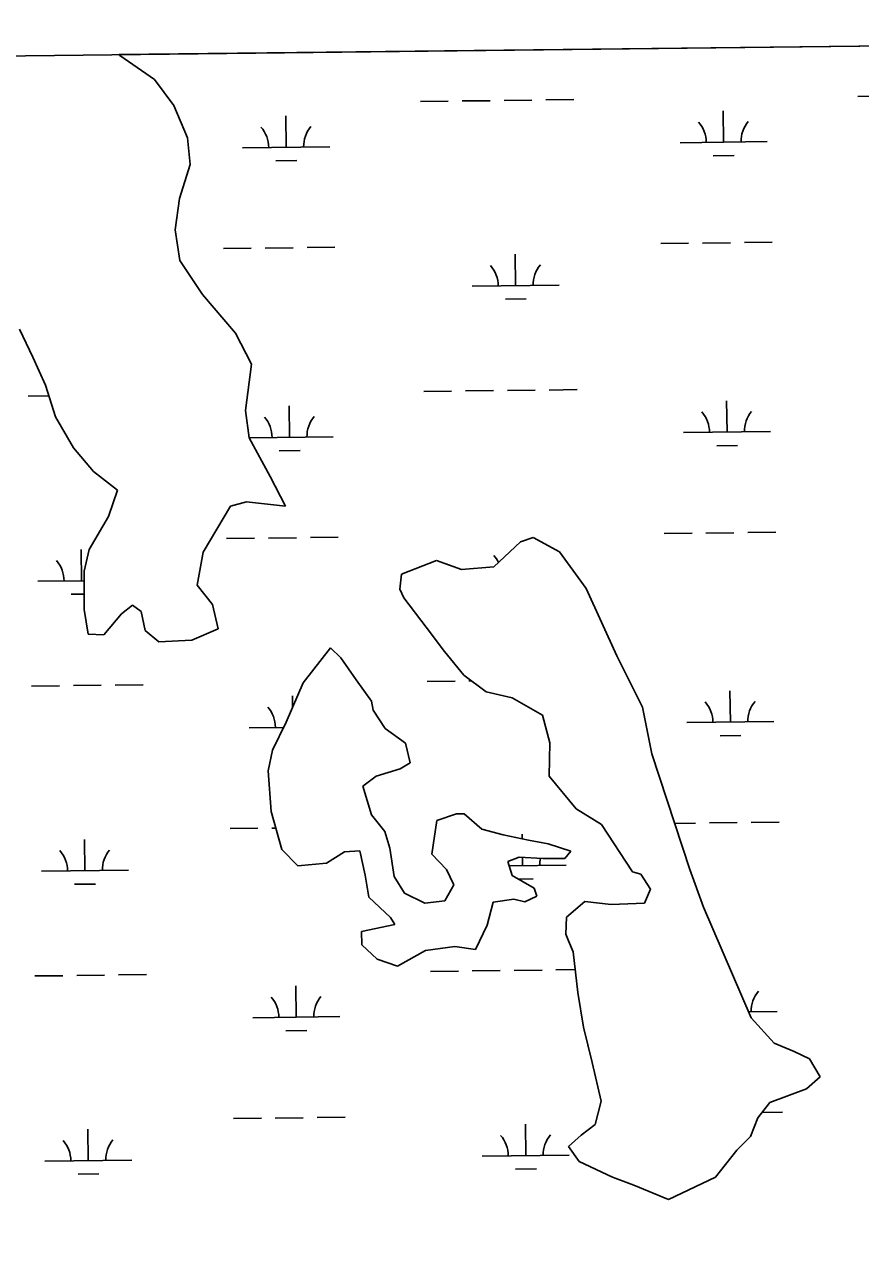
# Model space of a CAD drawing. Extents: x 3684037 to 3722149, y 433263 to 459021.
# Drawn here: x 3716712 to 3717671, y 455822 to 457228 of the extents above; entities that cross this region are included whole.
import ezdxf

# ---------------------------------------------------------------- set-up
doc = ezdxf.new("R2010")
doc.units = 0
for name, color, linetype in [('V-GRID-FRAM', 7, 'Continuous'), ('V-TOPO-SHOR', 7, 'Continuous'), ('V-WETL-SWMP', 7, 'Continuous')]:
    doc.layers.add(name, color=color, linetype=linetype)

msp = doc.modelspace()

# ---------------------------------------------------------------- linework, layer by layer
at = {"layer": 'V-GRID-FRAM'}
msp.add_lwpolyline([(3688058.9, 456858.9), (3719789.3, 457228.1), (3720008.8, 439046.9), (3688262.6, 438677.5), (3688058.9, 456858.9)], dxfattribs=at)
at = {"layer": 'V-TOPO-SHOR'}
for p, q in [((3716821.1, 457192.7), (3716820.1, 457193.5)), ((3716860.9, 457165.2), (3716821.1, 457192.7)), ((3716883, 457135.1), (3716860.9, 457165.2)), ((3716898.8, 457098.1), (3716883, 457135.1)), ((3716901.6, 457067.6), (3716898.8, 457098.1)), ((3716889.6, 457028.5), (3716901.6, 457067.6)), ((3716884.6, 456992.6), (3716889.6, 457028.5)), ((3716890, 456957.2), (3716884.6, 456992.6)), ((3716915.8, 456918.2), (3716890, 456957.2)), ((3716953.8, 456874.1), (3716915.8, 456918.2)), ((3716705.8, 456878.6), (3716721.4, 456846.5)), ((3716971.9, 456838.6), (3716953.8, 456874.1)), ((3716721.4, 456846.5), (3716735.6, 456814.2)), ((3716965.2, 456785.3), (3716971.9, 456838.6)), ((3716735.6, 456814.2), (3716747.3, 456778)), ((3716969.4, 456753.8), (3716965.2, 456785.3)), ((3716747.3, 456778), (3716768, 456742.6)), ((3716768, 456742.6), (3716790.8, 456715.4)), ((3716993.5, 456709.5), (3716969.4, 456753.8)), ((3716790.8, 456715.4), (3716818.5, 456693.7)), ((3717011.2, 456675.5), (3716993.5, 456709.5)), ((3716818.5, 456693.7), (3716808.2, 456663.7)), ((3716916.7, 456622.7), (3716948.1, 456675.5)), ((3716948.1, 456675.5), (3716966.5, 456680.5)), ((3716966.5, 456680.5), (3717011.2, 456675.5)), ((3716808.2, 456663.7), (3716785.8, 456625.8)), ((3717280.6, 456634.6), (3717250.1, 456605.9)), ((3717295.4, 456639.5), (3717280.6, 456634.6)), ((3717325.3, 456623), (3717295.4, 456639.5)), ((3716785.8, 456625.8), (3716780.2, 456601.1)), ((3716909.6, 456585), (3716916.7, 456622.7)), ((3717356, 456581.1), (3717325.3, 456623)), ((3716780.2, 456601.1), (3716780.1, 456557)), ((3717184.4, 456613.3), (3717144.3, 456597.5)), ((3717213, 456602.8), (3717184.4, 456613.3)), ((3717250.1, 456605.9), (3717213, 456602.8)), ((3717144.3, 456597.5), (3717142.2, 456580.3)), ((3716927.5, 456562.7), (3716909.6, 456585)), ((3717142.2, 456580.3), (3717146.7, 456570.3)), ((3717391.3, 456503.8), (3717356, 456581.1)), ((3716823.1, 456552), (3716835.6, 456561.9)), ((3716835.6, 456561.9), (3716845.4, 456554.6)), ((3716933.9, 456534.7), (3716927.5, 456562.7)), ((3717146.7, 456570.3), (3717172.5, 456536.8)), ((3716780.1, 456557), (3716784.9, 456528.6)), ((3716802.8, 456527.8), (3716823.1, 456552)), ((3716845.4, 456554.6), (3716850, 456532.9)), ((3716850, 456532.9), (3716865.7, 456520)), ((3716903.7, 456521.7), (3716933.9, 456534.7)), ((3717172.5, 456536.8), (3717193.5, 456508.9)), ((3716784.9, 456528.6), (3716802.8, 456527.8)), ((3716865.7, 456520), (3716903.7, 456521.7)), ((3717062.7, 456513.2), (3717031.5, 456472.9)), ((3717074.5, 456501.6), (3717062.7, 456513.2)), ((3717193.5, 456508.9), (3717215.6, 456481.7)), ((3717420.5, 456444.9), (3717391.3, 456503.8)), ((3717092.2, 456476.4), (3717074.5, 456501.6)), ((3717109.9, 456451.8), (3717092.2, 456476.4)), ((3717215.6, 456481.7), (3717241.3, 456462.6)), ((3717031.5, 456472.9), (3717011.8, 456427.9)), ((3717241.3, 456462.6), (3717271.1, 456455.8)), ((3717111.5, 456441.4), (3717109.9, 456451.8)), ((3717271.1, 456455.8), (3717306.1, 456435.7)), ((3717125.5, 456420.3), (3717111.5, 456441.4)), ((3717306.1, 456435.7), (3717314.2, 456404.2)), ((3717431.5, 456391.4), (3717420.5, 456444.9)), ((3717011.8, 456427.9), (3716996.2, 456395.8)), ((3717148.9, 456403.5), (3717125.5, 456420.3)), ((3717314.2, 456404.2), (3717313.6, 456365.6)), ((3716996.2, 456395.8), (3716991.4, 456371.8)), ((3717154.3, 456381.2), (3717148.9, 456403.5)), ((3717474.8, 456258.9), (3717431.5, 456391.4)), ((3717142.7, 456374.3), (3717154.3, 456381.2)), ((3716991.4, 456371.8), (3716994.5, 456325.2)), ((3717099.7, 456354.3), (3717115.1, 456365.9)), ((3717115.1, 456365.9), (3717142.7, 456374.3)), ((3717313.6, 456365.6), (3717344.6, 456328.2)), ((3717109.8, 456321.6), (3717099.7, 456354.3)), ((3716994.5, 456325.2), (3717006.8, 456281.5)), ((3717124.9, 456302.3), (3717109.8, 456321.6)), ((3717207.2, 456322.7), (3717184.7, 456315)), ((3717216.2, 456322.5), (3717207.2, 456322.7)), ((3717236.4, 456305), (3717216.2, 456322.5)), ((3717344.6, 456328.2), (3717373.5, 456310.3)), ((3717184.7, 456315), (3717179.1, 456276.4)), ((3717373.5, 456310.3), (3717409.2, 456255.9)), ((3717130.9, 456283.1), (3717124.9, 456302.3)), ((3717260.8, 456298.6), (3717236.4, 456305)), ((3717289.8, 456292.4), (3717260.8, 456298.6)), ((3717312.5, 456288), (3717289.8, 456292.4)), ((3717006.8, 456281.5), (3717025.1, 456263)), ((3717058, 456265.8), (3717078.7, 456278.8)), ((3717078.7, 456278.8), (3717096.4, 456280.2)), ((3717096.4, 456280.2), (3717102.3, 456252.4)), ((3717135.7, 456250.8), (3717130.9, 456283.1)), ((3717338.6, 456279.8), (3717312.5, 456288)), ((3717331.6, 456271.4), (3717338.6, 456279.8)), ((3717025.1, 456263), (3717058, 456265.8)), ((3717179.1, 456276.4), (3717195.8, 456258.6)), ((3717266.1, 456268), (3717279.3, 456272.8)), ((3717271.1, 456252), (3717266.1, 456268)), ((3717279.3, 456272.8), (3717306.5, 456271.3)), ((3717306.5, 456271.3), (3717331.6, 456271.4)), ((3717102.3, 456252.4), (3717106.7, 456226.9)), ((3717147.5, 456231.6), (3717135.7, 456250.8)), ((3717195.8, 456258.6), (3717204.1, 456241)), ((3717296.4, 456237.3), (3717271.1, 456252)), ((3717409.2, 456255.9), (3717418.8, 456253.4)), ((3717418.8, 456253.4), (3717430, 456236.2)), ((3717490.6, 456215.4), (3717474.8, 456258.9)), ((3717204.1, 456241), (3717193.8, 456222.9)), ((3717299.6, 456228.3), (3717296.4, 456237.3)), ((3717430, 456236.2), (3717423, 456219.9)), ((3717106.7, 456226.9), (3717131.5, 456203.7)), ((3717170.8, 456220.1), (3717147.5, 456231.6)), ((3717193.8, 456222.9), (3717170.8, 456220.1)), ((3717249.2, 456221.3), (3717272.9, 456224.7)), ((3717272.9, 456224.7), (3717285.5, 456221.8)), ((3717285.5, 456221.8), (3717299.6, 456228.3)), ((3717354.4, 456222), (3717333.5, 456204.1)), ((3717384.6, 456218.4), (3717354.4, 456222)), ((3717242.5, 456195), (3717249.2, 456221.3)), ((3717423, 456219.9), (3717384.6, 456218.4)), ((3717545.3, 456088.4), (3717490.6, 456215.4)), ((3717136.4, 456195.7), (3717098.2, 456187.7)), ((3717131.5, 456203.7), (3717136.4, 456195.7)), ((3717229, 456166.8), (3717242.5, 456195)), ((3717333.5, 456204.1), (3717332.7, 456184.5)), ((3717098.2, 456187.7), (3717098.5, 456172.2)), ((3717332.7, 456184.5), (3717335.7, 456176.7)), ((3717098.5, 456172.2), (3717116.2, 456156)), ((3717139.5, 456147.9), (3717171.8, 456165.8)), ((3717171.8, 456165.8), (3717205.3, 456170.4)), ((3717205.3, 456170.4), (3717229, 456166.8)), ((3717335.7, 456176.7), (3717341, 456164.2)), ((3717116.2, 456156), (3717139.5, 456147.9)), ((3717341, 456164.2), (3717346.5, 456117.5)), ((3717346.5, 456117.5), (3717352.9, 456077.8)), ((3717571.7, 456059.4), (3717545.3, 456088.4)), ((3717352.9, 456077.8), (3717363, 456037.2)), ((3717594.8, 456050.1), (3717571.7, 456059.4)), ((3717612.1, 456041.5), (3717594.8, 456050.1)), ((3717624.3, 456020.8), (3717612.1, 456041.5)), ((3717363, 456037.2), (3717373.3, 455992.8)), ((3717608.9, 456007.2), (3717624.3, 456020.8)), ((3717566.6, 455991.4), (3717608.9, 456007.2)), ((3717373.3, 455992.8), (3717366.4, 455966.1)), ((3717553.1, 455973.7), (3717566.6, 455991.4)), ((3717544.6, 455952.5), (3717553.1, 455973.7)), ((3717366.4, 455966.1), (3717350.3, 455953.9)), ((3717350.3, 455953.9), (3717335.7, 455941.1)), ((3717335.7, 455941.1), (3717347.9, 455923.9)), ((3717528.7, 455936.6), (3717544.6, 455952.5)), ((3717504.3, 455905.8), (3717528.7, 455936.6)), ((3717347.9, 455923.9), (3717386.3, 455905.6)), ((3717386.3, 455905.6), (3717410.9, 455896.5)), ((3717450.5, 455880.3), (3717504.3, 455905.8)), ((3717410.9, 455896.5), (3717450.5, 455880.3))]:
    msp.add_line(p, q, dxfattribs=at)
at = {"layer": 'V-WETL-SWMP'}
for p, q in [((3716820.1, 457193.5), (3719789.3, 457228.1)), ((3716821.1, 457192.7), (3716820.1, 457193.5)), ((3716860.9, 457165.2), (3716821.1, 457192.7)), ((3716883, 457135.1), (3716860.9, 457165.2)), ((3717165.8, 457139.8), (3717197.8, 457140.2)), ((3717213.8, 457140.4), (3717245.8, 457140.7)), ((3717261.8, 457140.9), (3717293.8, 457141.3)), ((3717309.8, 457141.5), (3717341.8, 457141.9)), ((3717667.7, 457145.6), (3717699.7, 457146)), ((3716898.8, 457098.1), (3716883, 457135.1)), ((3717011.8, 457087.3), (3717011.4, 457123.3)), ((3717513.7, 457093.1), (3717513.3, 457129.1)), ((3716901.6, 457067.6), (3716898.8, 457098.1)), ((3717463.7, 457092.5), (3717563.7, 457093.7)), ((3716961.8, 457086.7), (3717061.8, 457087.8)), ((3716889.6, 457028.5), (3716901.6, 457067.6)), ((3717000, 457071.7), (3717024, 457072)), ((3717501.9, 457077.5), (3717525.9, 457077.8)), ((3716884.6, 456992.6), (3716889.6, 457028.5)), ((3716890, 456957.2), (3716884.6, 456992.6)), ((3716939.8, 456971), (3716971.8, 456971.4)), ((3716987.8, 456971.5), (3717019.8, 456971.9)), ((3717035.8, 456972.1), (3717067.8, 456972.5)), ((3717441.6, 456976.8), (3717473.6, 456977.2)), ((3717489.6, 456977.4), (3717521.6, 456977.8)), ((3717537.6, 456977.9), (3717569.6, 456978.3)), ((3716915.8, 456918.2), (3716890, 456957.2)), ((3717275.1, 456928.5), (3717274.7, 456964.5)), ((3717225.1, 456927.9), (3717325.1, 456929)), ((3716953.8, 456874.1), (3716915.8, 456918.2)), ((3717263.3, 456912.9), (3717287.3, 456913.2)), ((3716705.8, 456878.6), (3716721.4, 456846.5)), ((3716971.9, 456838.6), (3716953.8, 456874.1)), ((3716721.4, 456846.5), (3716735.6, 456814.2)), ((3716965.2, 456785.3), (3716971.9, 456838.6)), ((3716735.6, 456814.2), (3716747.3, 456778)), ((3716715.8, 456801.9), (3716739.5, 456802.1)), ((3717169.7, 456807.1), (3717201.7, 456807.5)), ((3717217.7, 456807.7), (3717249.7, 456808.1)), ((3717265.7, 456808.3), (3717297.7, 456808.6)), ((3717313.7, 456808.8), (3717345.7, 456809.2)), ((3716969.4, 456753.8), (3716965.2, 456785.3)), ((3717015.7, 456754.6), (3717015.3, 456790.6)), ((3717517.6, 456760.5), (3717517.2, 456796.5)), ((3716747.3, 456778), (3716768, 456742.6)), ((3717467.6, 456759.9), (3717567.6, 456761)), ((3716768, 456742.6), (3716790.8, 456715.4)), ((3716969.3, 456754.1), (3717065.7, 456755.2)), ((3716993.5, 456709.5), (3716969.4, 456753.8)), ((3717505.8, 456744.9), (3717529.8, 456745.2)), ((3717003.9, 456739), (3717027.9, 456739.3)), ((3716790.8, 456715.4), (3716818.5, 456693.7)), ((3717011.2, 456675.5), (3716993.5, 456709.5)), ((3716818.5, 456693.7), (3716808.2, 456663.7)), ((3716916.7, 456622.7), (3716948.1, 456675.5)), ((3716948.1, 456675.5), (3716966.5, 456680.5)), ((3716966.5, 456680.5), (3717011.2, 456675.5)), ((3716808.2, 456663.7), (3716785.8, 456625.8)), ((3717445.5, 456644.2), (3717477.5, 456644.5)), ((3717493.5, 456644.7), (3717525.5, 456645.1)), ((3717541.5, 456645.3), (3717573.5, 456645.7)), ((3716943.6, 456638.3), (3716975.6, 456638.7)), ((3716991.6, 456638.9), (3717023.6, 456639.3)), ((3717039.6, 456639.5), (3717071.6, 456639.8)), ((3717280.6, 456634.6), (3717250.1, 456605.9)), ((3717295.4, 456639.5), (3717280.6, 456634.6)), ((3717325.3, 456623), (3717295.4, 456639.5)), ((3716777.1, 456590), (3716776.7, 456626)), ((3716785.8, 456625.8), (3716780.2, 456601.1)), ((3716909.6, 456585), (3716916.7, 456622.7)), ((3717356, 456581.1), (3717325.3, 456623)), ((3716780.2, 456601.1), (3716780.1, 456557)), ((3717184.4, 456613.3), (3717144.3, 456597.5)), ((3717213, 456602.8), (3717184.4, 456613.3)), ((3717250.1, 456605.9), (3717213, 456602.8)), ((3716727.1, 456589.4), (3716780.2, 456590)), ((3717144.3, 456597.5), (3717142.2, 456580.3)), ((3716765.3, 456574.4), (3716780.1, 456574.6)), ((3716927.5, 456562.7), (3716909.6, 456585)), ((3717142.2, 456580.3), (3717146.7, 456570.3)), ((3717391.3, 456503.8), (3717356, 456581.1)), ((3716823.1, 456552), (3716835.6, 456561.9)), ((3716835.6, 456561.9), (3716845.4, 456554.6)), ((3716933.9, 456534.7), (3716927.5, 456562.7)), ((3717146.7, 456570.3), (3717172.5, 456536.8)), ((3716780.1, 456557), (3716784.9, 456528.6)), ((3716802.8, 456527.8), (3716823.1, 456552)), ((3716845.4, 456554.6), (3716850, 456532.9)), ((3716850, 456532.9), (3716865.7, 456520)), ((3716903.7, 456521.7), (3716933.9, 456534.7)), ((3717172.5, 456536.8), (3717193.5, 456508.9)), ((3716784.9, 456528.6), (3716802.8, 456527.8)), ((3716865.7, 456520), (3716903.7, 456521.7)), ((3717062.7, 456513.2), (3717031.5, 456472.9)), ((3717074.5, 456501.6), (3717062.7, 456513.2)), ((3717193.5, 456508.9), (3717215.6, 456481.7)), ((3717420.5, 456444.9), (3717391.3, 456503.8)), ((3717092.2, 456476.4), (3717074.5, 456501.6)), ((3717109.9, 456451.8), (3717092.2, 456476.4)), ((3717173.6, 456474.5), (3717205.6, 456474.9)), ((3717215.6, 456481.7), (3717241.3, 456462.6)), ((3717221.6, 456475.1), (3717224.5, 456475.1)), ((3716719.7, 456469.2), (3716751.7, 456469.6)), ((3716767.7, 456469.8), (3716799.7, 456470.1)), ((3716815.7, 456470.3), (3716847.7, 456470.7)), ((3717031.5, 456472.9), (3717011.8, 456427.9)), ((3717241.3, 456462.6), (3717271.1, 456455.8)), ((3717521.5, 456427.8), (3717521, 456463.8)), ((3717019.3, 456445), (3717019.2, 456458)), ((3717111.5, 456441.4), (3717109.9, 456451.8)), ((3717271.1, 456455.8), (3717306.1, 456435.7)), ((3717125.5, 456420.3), (3717111.5, 456441.4)), ((3717306.1, 456435.7), (3717314.2, 456404.2)), ((3717431.5, 456391.4), (3717420.5, 456444.9)), ((3716969.6, 456421.4), (3717008.8, 456421.8)), ((3717011.8, 456427.9), (3716996.2, 456395.8)), ((3717148.9, 456403.5), (3717125.5, 456420.3)), ((3717471.5, 456427.2), (3717571.4, 456428.4)), ((3717314.2, 456404.2), (3717313.6, 456365.6)), ((3717509.6, 456412.2), (3717533.6, 456412.5)), ((3716996.2, 456395.8), (3716991.4, 456371.8)), ((3717154.3, 456381.2), (3717148.9, 456403.5)), ((3717474.8, 456258.9), (3717431.5, 456391.4)), ((3717142.7, 456374.3), (3717154.3, 456381.2)), ((3716991.4, 456371.8), (3716994.5, 456325.2)), ((3717099.7, 456354.3), (3717115.1, 456365.9)), ((3717115.1, 456365.9), (3717142.7, 456374.3)), ((3717313.6, 456365.6), (3717344.6, 456328.2)), ((3717109.8, 456321.6), (3717099.7, 456354.3)), ((3716994.5, 456325.2), (3717006.8, 456281.5)), ((3717124.9, 456302.3), (3717109.8, 456321.6)), ((3717207.2, 456322.7), (3717184.7, 456315)), ((3717216.2, 456322.5), (3717207.2, 456322.7)), ((3717236.4, 456305), (3717216.2, 456322.5)), ((3717344.6, 456328.2), (3717373.5, 456310.3)), ((3716947.5, 456305.7), (3716979.5, 456306.1)), ((3716995.5, 456306.2), (3716999.8, 456306.3)), ((3717184.7, 456315), (3717179.1, 456276.4)), ((3717373.5, 456310.3), (3717409.2, 456255.9)), ((3717457.6, 456311.6), (3717481.4, 456311.9)), ((3717497.4, 456312.1), (3717529.4, 456312.5)), ((3717545.4, 456312.6), (3717577.4, 456313)), ((3716781, 456257.3), (3716780.6, 456293.3)), ((3717130.9, 456283.1), (3717124.9, 456302.3)), ((3717260.8, 456298.6), (3717236.4, 456305)), ((3717289.8, 456292.4), (3717260.8, 456298.6)), ((3717282.5, 456294), (3717282.5, 456299.1)), ((3717312.5, 456288), (3717289.8, 456292.4)), ((3717006.8, 456281.5), (3717025.1, 456263)), ((3717058, 456265.8), (3717078.7, 456278.8)), ((3717078.7, 456278.8), (3717096.4, 456280.2)), ((3717096.4, 456280.2), (3717102.3, 456252.4)), ((3717135.7, 456250.8), (3717130.9, 456283.1)), ((3717338.6, 456279.8), (3717312.5, 456288)), ((3717331.6, 456271.4), (3717338.6, 456279.8)), ((3717025.1, 456263), (3717058, 456265.8)), ((3717179.1, 456276.4), (3717195.8, 456258.6)), ((3717266.1, 456268), (3717279.3, 456272.8)), ((3717271.1, 456252), (3717266.1, 456268)), ((3717267.6, 456263), (3717332.9, 456263.7)), ((3717279.3, 456272.8), (3717306.5, 456271.3)), ((3717282.9, 456263.2), (3717282.8, 456272.6)), ((3717306.5, 456271.3), (3717331.6, 456271.4)), ((3716731, 456256.7), (3716831, 456257.9)), ((3717102.3, 456252.4), (3717106.7, 456226.9)), ((3717147.5, 456231.6), (3717135.7, 456250.8)), ((3717195.8, 456258.6), (3717204.1, 456241)), ((3717296.4, 456237.3), (3717271.1, 456252)), ((3717409.2, 456255.9), (3717418.8, 456253.4)), ((3717418.8, 456253.4), (3717430, 456236.2)), ((3717490.6, 456215.4), (3717474.8, 456258.9)), ((3716769.2, 456241.7), (3716793.2, 456242)), ((3717204.1, 456241), (3717193.8, 456222.9)), ((3717278.6, 456247.7), (3717295.1, 456247.9)), ((3717299.6, 456228.3), (3717296.4, 456237.3)), ((3717430, 456236.2), (3717423, 456219.9)), ((3717106.7, 456226.9), (3717131.5, 456203.7)), ((3717170.8, 456220.1), (3717147.5, 456231.6)), ((3717193.8, 456222.9), (3717170.8, 456220.1)), ((3717249.2, 456221.3), (3717272.9, 456224.7)), ((3717272.9, 456224.7), (3717285.5, 456221.8)), ((3717285.5, 456221.8), (3717299.6, 456228.3)), ((3717354.4, 456222), (3717333.5, 456204.1)), ((3717384.6, 456218.4), (3717354.4, 456222)), ((3717242.5, 456195), (3717249.2, 456221.3)), ((3717423, 456219.9), (3717384.6, 456218.4)), ((3717545.3, 456088.4), (3717490.6, 456215.4)), ((3717136.4, 456195.7), (3717098.2, 456187.7)), ((3717131.5, 456203.7), (3717136.4, 456195.7)), ((3717229, 456166.8), (3717242.5, 456195)), ((3717333.5, 456204.1), (3717332.7, 456184.5)), ((3717098.2, 456187.7), (3717098.5, 456172.2)), ((3717332.7, 456184.5), (3717335.7, 456176.7)), ((3717098.5, 456172.2), (3717116.2, 456156)), ((3717139.5, 456147.9), (3717171.8, 456165.8)), ((3717171.8, 456165.8), (3717205.3, 456170.4)), ((3717205.3, 456170.4), (3717229, 456166.8)), ((3717335.7, 456176.7), (3717341, 456164.2)), ((3717116.2, 456156), (3717139.5, 456147.9)), ((3717341, 456164.2), (3717346.5, 456117.5)), ((3716723.6, 456136.6), (3716755.6, 456136.9)), ((3716771.6, 456137.1), (3716803.6, 456137.5)), ((3716819.6, 456137.7), (3716851.6, 456138.1)), ((3717177.4, 456141.8), (3717209.4, 456142.2)), ((3717225.4, 456142.4), (3717257.4, 456142.8)), ((3717273.4, 456143), (3717305.4, 456143.3)), ((3717321.4, 456143.5), (3717343.4, 456143.8)), ((3717023.4, 456089.3), (3717023, 456125.3)), ((3717346.5, 456117.5), (3717352.9, 456077.8)), ((3717542.3, 456095.3), (3717575.3, 456095.7)), ((3716973.5, 456088.7), (3717073.4, 456089.9)), ((3717571.7, 456059.4), (3717545.3, 456088.4)), ((3717011.6, 456073.7), (3717035.6, 456074)), ((3717352.9, 456077.8), (3717363, 456037.2)), ((3717594.8, 456050.1), (3717571.7, 456059.4)), ((3717612.1, 456041.5), (3717594.8, 456050.1)), ((3717624.3, 456020.8), (3717612.1, 456041.5)), ((3717363, 456037.2), (3717373.3, 455992.8)), ((3717608.9, 456007.2), (3717624.3, 456020.8)), ((3717566.6, 455991.4), (3717608.9, 456007.2)), ((3717373.3, 455992.8), (3717366.4, 455966.1)), ((3717553.1, 455973.7), (3717566.6, 455991.4)), ((3716951.4, 455973), (3716983.4, 455973.4)), ((3716999.4, 455973.6), (3717031.4, 455974)), ((3717047.4, 455974.1), (3717079.4, 455974.5)), ((3717544.6, 455952.5), (3717553.1, 455973.7)), ((3717558, 455980.1), (3717581.3, 455980.4)), ((3716784.9, 455924.7), (3716784.5, 455960.7)), ((3717286.8, 455930.5), (3717286.3, 455966.5)), ((3717366.4, 455966.1), (3717350.3, 455953.9)), ((3717350.3, 455953.9), (3717335.7, 455941.1)), ((3717335.7, 455941.1), (3717347.9, 455923.9)), ((3717528.7, 455936.6), (3717544.6, 455952.5)), ((3717236.8, 455929.9), (3717336.7, 455931.1)), ((3717504.3, 455905.8), (3717528.7, 455936.6)), ((3716734.9, 455924.1), (3716834.9, 455925.2)), ((3717274.9, 455914.9), (3717298.9, 455915.2)), ((3717347.9, 455923.9), (3717386.3, 455905.6)), ((3716773.1, 455909.1), (3716797.1, 455909.4)), ((3717386.3, 455905.6), (3717410.9, 455896.5)), ((3717450.5, 455880.3), (3717504.3, 455905.8)), ((3717410.9, 455896.5), (3717450.5, 455880.3))]:
    msp.add_line(p, q, dxfattribs=at)
for centre, start, end in [((3716956.6, 457087.1), 359.8949, 41.4385), ((3717067.1, 457088.4), 139.8949, 181.4385), ((3717458.5, 457092.9), 359.8949, 41.4385), ((3717568.9, 457094.2), 139.8949, 181.4385), ((3717219.9, 456928.3), 359.8949, 41.4385), ((3717330.4, 456929.6), 139.8949, 181.4385), ((3717572.8, 456761.6), 139.8949, 181.4385), ((3716960.5, 456754.4), 359.8949, 41.4385), ((3717070.9, 456755.7), 139.8949, 181.4385), ((3717462.3, 456760.3), 359.8949, 41.4385), ((3717223.8, 456595.6), 25.7986, 41.4385), ((3716721.9, 456589.8), 359.8949, 41.4385), ((3717466.2, 456427.6), 359.8949, 41.4385), ((3717576.7, 456428.9), 139.8949, 181.4385), ((3716964.3, 456421.8), 359.8949, 41.4385), ((3716725.8, 456257.1), 359.8949, 41.4385), ((3716836.2, 456258.4), 139.8949, 181.4385), ((3717338.1, 456264.3), 168.1939, 181.4385), ((3716968.2, 456089.1), 359.8949, 41.4385), ((3717078.7, 456090.4), 139.8949, 181.4385), ((3717580.6, 456096.3), 139.8949, 181.4385), ((3717342, 455931.6), 139.8949, 181.4385), ((3716729.6, 455924.5), 359.8949, 41.4385), ((3716840.1, 455925.8), 139.8949, 181.4385), ((3717231.5, 455930.3), 359.8949, 41.4385)]:
    msp.add_arc(centre, 35.2, start, end, dxfattribs=at)

doc.saveas('drawing.dxf')
